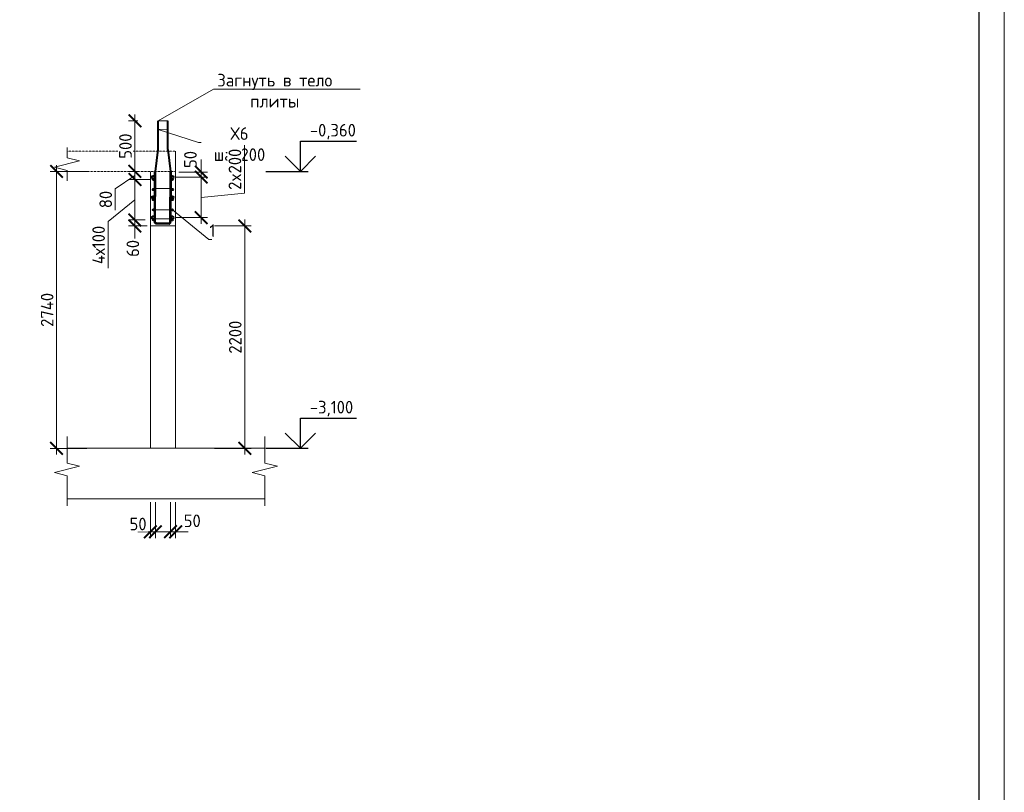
# Model space of a CAD drawing. Header units: millimetres. Extents: x 376598 to 1249954, y -318491 to -22134.
# Tile 284 of 444: x 730103 to 749585, y -153502 to -138214. Entities that reach past the tile are written whole.
import ezdxf
from ezdxf import colors
from ezdxf.entities.mleader import LeaderData, LeaderLine
from ezdxf.math import Vec2, Vec3

# ---------------------------------------------------------------- set-up
doc = ezdxf.new("R2010")
doc.units = ezdxf.units.MM
doc.linetypes.add('01 Штриховая _4 мм_', pattern=[6, 3.5, -2.5])
for name, color, linetype, lineweight in [('AF_Perekritie', 90, 'Continuous', 18), ('AF_Stena', 90, 'Continuous', 18), ('KR_Fundament', 253, 'Continuous', 18), ('Арм_хомуты', 133, 'Continuous', 18), ('Арм_шпильки', 143, 'Continuous', 18), ('Армирование', 3, 'Continuous', 40), ('подоснова', 151, 'Continuous', 5), ('РАЗМЕРЫ', 1, 'Continuous', 9), ('ТОНКИЕ', 7, 'Continuous', 9)]:
    doc.layers.add(name, color=color, linetype=linetype, lineweight=lineweight)
doc.layers.add('ТОЛСТЫЕ_ОСНОВНЫЕ', color=6, linetype='Continuous')
doc.styles.add('GOST 2.304', font='CS_Gost2304.shx')
doc.styles.add('GOST-2.304_Type-B', font='GOST_Common.ttf')
doc.dimstyles.new('мой 25', dxfattribs={"dimscale": 100, "dimtxt": 2.5, "dimasz": 2.5, "dimexe": 1.25, "dimexo": 0.625, "dimtad": 1, "dimdec": 0, "dimlfac": 0.5, "dimtxsty": 'GOST-2.304_Type-B', "dimblk": 'ARCHTICK', "dimcen": 2.5, "dimdle": 1.25, "dimaunit": 1, "dimadec": 1, "dimazin": 2, "dimtfac": 1, "dimtdec": 0, "dimtmove": 1, "dimatfit": 3, "dimfxl": 6, "dimfxlon": 1, "dimtfill": 1, "dimlwd": -1, "dimlwe": -1, "dimarcsym": 0})

# ---------------------------------------------------------------- blocks, each defined once
blk = doc.blocks.new('*U2962')
at = {"layer": 'ТОЛСТЫЕ_ОСНОВНЫЕ', "color": 6}
blk.add_lwpolyline([(20, 5), (836, 5), (836, 589), (20, 589)], close=True, dxfattribs=at)
at = {"layer": 'ТОНКИЕ'}
blk.add_lwpolyline([(0, 0), (841, 0), (841, 594), (0, 594)], close=True, dxfattribs=at)
blk = doc.blocks.new('_ArchTick')
at = {"color": 0, "linetype": 'ByBlock', "const_width": 0.15}
blk.add_lwpolyline([(-0.5, -0.5), (0.5, 0.5)], dxfattribs=at)
blk = doc.blocks.new('*D2958')
at = {"layer": 'DEFPOINTS', "color": 0, "lineweight": 0, "transparency": 16777216}
for p in [(732382, -141216), (732519, -141216), (732748, -141376)]:
    blk.add_point(p, dxfattribs=at)
at = {"layer": 'РАЗМЕРЫ', "color": 0, "linetype": 'Continuous', "transparency": 16777216}
for p, q in [((732457, -141216), (732257, -141216)), ((732382, -141501), (732382, -141091)), ((732382, -141296), (731992, -141559)), ((732685, -141376), (732257, -141376)), ((731992, -141559), (731992, -141984))]:
    blk.add_line(p, q, dxfattribs=at)
at = {"layer": 'РАЗМЕРЫ', "color": 0, "transparency": 16777216, "xscale": 250, "yscale": 250, "zscale": 250}
for p, rotation in [((732382, -141216), 90), ((732382, -141376), 270)]:
    blk.add_blockref('_ArchTick', p, dxfattribs=dict(at, rotation=rotation))
at = {"layer": 'РАЗМЕРЫ', "color": 0, "lineweight": 0, "transparency": 16777216, "insert": (731805, -141772), "char_height": 250, "attachment_point": 5, "rotation": 90, "style": 'GOST-2.304_Type-B', "bg_fill": 3, "box_fill_scale": 1.1, "bg_fill_color": 256, "bg_fill_true_color": 13158600, "bg_fill_transparency": 0}
blk.add_mtext('80', dxfattribs=at)
blk = doc.blocks.new('*D2819')
at = {"layer": 'DEFPOINTS', "color": 0, "lineweight": 0, "transparency": 16777216}
for p in [(732688, -147696), (732788, -147696), (732788, -148346)]:
    blk.add_point(p, dxfattribs=at)
at = {"layer": 'РАЗМЕРЫ', "color": 0, "linetype": 'Continuous', "transparency": 16777216}
for p, q in [((732688, -147758), (732688, -148471)), ((732788, -147758), (732788, -148471)), ((732688, -148346), (732438, -148346)), ((732788, -148346), (733038, -148346))]:
    blk.add_line(p, q, dxfattribs=at)
at = {"layer": 'РАЗМЕРЫ', "color": 0, "lineweight": 0, "transparency": 16777216, "insert": (732445, -148193), "char_height": 250, "attachment_point": 5, "style": 'GOST-2.304_Type-B', "bg_fill": 3, "box_fill_scale": 1.1, "bg_fill_color": 256, "bg_fill_true_color": 13158600, "bg_fill_transparency": 0}
blk.add_mtext('50', dxfattribs=at)
at = {"layer": 'РАЗМЕРЫ', "color": 0, "linetype": 'Continuous', "transparency": 16777216}
blk.add_line((732688, -148346), (732788, -148346), dxfattribs=at)
at = {"layer": 'РАЗМЕРЫ', "color": 0, "transparency": 16777216, "xscale": 250, "yscale": 250, "zscale": 250}
blk.add_blockref('_ArchTick', (732688, -148346), dxfattribs=at)
at = {"layer": 'РАЗМЕРЫ', "color": 0, "transparency": 16777216, "xscale": 250, "yscale": 250, "zscale": 250, "rotation": 180}
blk.add_blockref('_ArchTick', (732788, -148346), dxfattribs=at)
blk = doc.blocks.new('*D2820')
at = {"layer": 'DEFPOINTS', "color": 0, "lineweight": 0, "transparency": 16777216}
for p in [(733088, -147696), (733188, -147696), (733188, -148346)]:
    blk.add_point(p, dxfattribs=at)
at = {"layer": 'РАЗМЕРЫ', "color": 0, "linetype": 'Continuous', "transparency": 16777216}
for p, q in [((733088, -147758), (733088, -148471)), ((733188, -147758), (733188, -148471)), ((733088, -148346), (732838, -148346)), ((733088, -148346), (733188, -148346)), ((733188, -148346), (733438, -148346))]:
    blk.add_line(p, q, dxfattribs=at)
at = {"layer": 'РАЗМЕРЫ', "color": 0, "transparency": 16777216, "xscale": 250, "yscale": 250, "zscale": 250}
blk.add_blockref('_ArchTick', (733088, -148346), dxfattribs=at)
at = {"layer": 'РАЗМЕРЫ', "color": 0, "lineweight": 0, "transparency": 16777216, "insert": (733517, -148130), "char_height": 250, "attachment_point": 5, "style": 'GOST-2.304_Type-B', "bg_fill": 3, "box_fill_scale": 1.1, "bg_fill_color": 256, "bg_fill_true_color": 13158600, "bg_fill_transparency": 0}
blk.add_mtext('50', dxfattribs=at)
at = {"layer": 'РАЗМЕРЫ', "color": 0, "transparency": 16777216, "xscale": 250, "yscale": 250, "zscale": 250, "rotation": 180}
blk.add_blockref('_ArchTick', (733188, -148346), dxfattribs=at)
blk = doc.blocks.new('_None')
blk = doc.blocks.new('*D2821')
at = {"layer": 'DEFPOINTS', "color": 0, "lineweight": 0, "transparency": 16777216}
for p in [(732992, -141216), (730833, -146696), (733152, -146696)]:
    blk.add_point(p, dxfattribs=at)
at = {"layer": 'РАЗМЕРЫ', "color": 0, "linetype": 'Continuous', "transparency": 16777216}
for p, q in [((731433, -141216), (730708, -141216)), ((730833, -141091), (730833, -146821)), ((731433, -146696), (730708, -146696))]:
    blk.add_line(p, q, dxfattribs=at)
at = {"layer": 'РАЗМЕРЫ', "color": 0, "transparency": 16777216, "xscale": 250, "yscale": 250, "zscale": 250}
for p, rotation in [((730833, -141216), 90), ((730833, -146696), 270)]:
    blk.add_blockref('_ArchTick', p, dxfattribs=dict(at, rotation=rotation))
at = {"layer": 'РАЗМЕРЫ', "color": 0, "lineweight": 0, "transparency": 16777216, "insert": (730646, -143956), "char_height": 250, "attachment_point": 5, "rotation": 90, "style": 'GOST-2.304_Type-B', "bg_fill": 3, "box_fill_scale": 1.1, "bg_fill_color": 256, "bg_fill_true_color": 13158600, "bg_fill_transparency": 0}
blk.add_mtext('2740', dxfattribs=at)
blk = doc.blocks.new('*D2959')
at = {"layer": 'DEFPOINTS', "color": 0, "lineweight": 0, "transparency": 16777216}
for p in [(732748, -141376), (732382, -142176), (732645, -142176)]:
    blk.add_point(p, dxfattribs=at)
at = {"layer": 'РАЗМЕРЫ', "color": 0, "linetype": 'Continuous', "transparency": 16777216}
for p, q in [((732685, -141376), (732257, -141376)), ((732382, -141251), (732382, -142301)), ((732382, -141776), (731851, -142209)), ((731851, -142209), (731851, -143134)), ((732583, -142176), (732257, -142176))]:
    blk.add_line(p, q, dxfattribs=at)
at = {"layer": 'РАЗМЕРЫ', "color": 0, "transparency": 16777216, "xscale": 250, "yscale": 250, "zscale": 250}
for p, rotation in [((732382, -141376), 90), ((732382, -142176), 270)]:
    blk.add_blockref('_ArchTick', p, dxfattribs=dict(at, rotation=rotation))
at = {"layer": 'РАЗМЕРЫ', "color": 0, "lineweight": 0, "transparency": 16777216, "insert": (731664, -142671), "char_height": 250, "attachment_point": 5, "rotation": 90, "style": 'GOST-2.304_Type-B', "bg_fill": 3, "box_fill_scale": 1.1, "bg_fill_color": 256, "bg_fill_true_color": 13158600, "bg_fill_transparency": 0}
blk.add_mtext('4х100', dxfattribs=at)
blk = doc.blocks.new('*D2822')
at = {"layer": 'DEFPOINTS', "color": 0, "lineweight": 0, "transparency": 16777216}
for p in [(733122, -141330), (733122, -142130), (733694, -142130)]:
    blk.add_point(p, dxfattribs=at)
at = {"layer": 'РАЗМЕРЫ', "color": 0, "linetype": 'Continuous', "transparency": 16777216}
for p, q in [((734549, -141649), (734549, -140699)), ((733694, -141205), (733694, -142255)), ((733185, -141330), (733819, -141330)), ((733694, -141730), (734549, -141649)), ((733185, -142130), (733819, -142130))]:
    blk.add_line(p, q, dxfattribs=at)
at = {"layer": 'РАЗМЕРЫ', "color": 0, "transparency": 16777216, "xscale": 250, "yscale": 250, "zscale": 250}
for p, rotation in [((733694, -141330), 90), ((733694, -142130), 270)]:
    blk.add_blockref('_ArchTick', p, dxfattribs=dict(at, rotation=rotation))
at = {"layer": 'РАЗМЕРЫ', "color": 0, "lineweight": 0, "transparency": 16777216, "insert": (734361, -141174), "char_height": 250, "attachment_point": 5, "rotation": 90, "style": 'GOST-2.304_Type-B', "bg_fill": 3, "box_fill_scale": 1.1, "bg_fill_color": 256, "bg_fill_true_color": 13158600, "bg_fill_transparency": 0}
blk.add_mtext('2x200', dxfattribs=at)
blk = doc.blocks.new('*D2823')
at = {"layer": 'DEFPOINTS', "color": 0, "lineweight": 0, "transparency": 16777216}
for p in [(733188, -141230), (733694, -141230), (733275, -141330)]:
    blk.add_point(p, dxfattribs=at)
at = {"layer": 'РАЗМЕРЫ', "color": 0, "linetype": 'Continuous', "transparency": 16777216}
for p, q in [((733694, -141230), (733694, -140980)), ((733250, -141230), (733819, -141230)), ((733694, -141330), (733694, -141230)), ((733337, -141330), (733819, -141330)), ((733694, -141330), (733694, -141580))]:
    blk.add_line(p, q, dxfattribs=at)
at = {"layer": 'РАЗМЕРЫ', "color": 0, "lineweight": 0, "transparency": 16777216, "insert": (733481, -140980), "char_height": 250, "attachment_point": 5, "rotation": 90, "style": 'GOST-2.304_Type-B', "bg_fill": 3, "box_fill_scale": 1.1, "bg_fill_color": 256, "bg_fill_true_color": 13158600, "bg_fill_transparency": 0}
blk.add_mtext('50', dxfattribs=at)
at = {"layer": 'РАЗМЕРЫ', "color": 0, "transparency": 16777216, "xscale": 250, "yscale": 250, "zscale": 250}
for p, rotation in [((733694, -141230), 270), ((733694, -141330), 90)]:
    blk.add_blockref('_ArchTick', p, dxfattribs=dict(at, rotation=rotation))
blk = doc.blocks.new('*D2960')
at = {"layer": 'DEFPOINTS', "color": 0, "lineweight": 0, "transparency": 16777216}
for p in [(732645, -142176), (732382, -142296), (732688, -142296)]:
    blk.add_point(p, dxfattribs=at)
at = {"layer": 'РАЗМЕРЫ', "color": 0, "linetype": 'Continuous', "transparency": 16777216}
for p, q in [((732382, -142176), (732382, -141926)), ((732583, -142176), (732257, -142176)), ((732382, -142176), (732382, -142296)), ((732625, -142296), (732257, -142296)), ((732382, -142296), (732382, -142546))]:
    blk.add_line(p, q, dxfattribs=at)
at = {"layer": 'РАЗМЕРЫ', "color": 0, "transparency": 16777216, "xscale": 250, "yscale": 250, "zscale": 250}
for p, rotation in [((732382, -142176), 270), ((732382, -142296), 90)]:
    blk.add_blockref('_ArchTick', p, dxfattribs=dict(at, rotation=rotation))
at = {"layer": 'РАЗМЕРЫ', "color": 0, "lineweight": 0, "transparency": 16777216, "insert": (732342, -142740), "char_height": 250, "attachment_point": 5, "rotation": 90, "style": 'GOST-2.304_Type-B', "bg_fill": 3, "box_fill_scale": 1.1, "bg_fill_color": 256, "bg_fill_true_color": 13158600, "bg_fill_transparency": 0}
blk.add_mtext('60', dxfattribs=at)
blk = doc.blocks.new('*U35')
at = {"color": 0, "linetype": 'ByBlock', "lineweight": -2}
for p, q in [((-159, 26), (-155, 1027)), ((-145, 1027), (-155, 1027)), ((-149, 26), (-145, 1027)), ((149, 24), (153, 1026)), ((153, 1026), (163, 1026)), ((159, 24), (163, 1026)), ((-158, 17), (-159, 26)), ((-154, 8), (-158, 17)), ((-149, 1), (-154, 8)), ((-148, 19), (-149, 26)), ((-142, -5), (-149, 1)), ((-146, 13), (-148, 19)), ((-142, 8), (-146, 13)), ((-137, 4), (-142, 8)), ((-131, 1), (-137, 4)), ((-124, 0), (-131, 1)), ((-124, 0), (124, 0)), ((124, 0), (131, 0)), ((131, 0), (137, 3)), ((137, 3), (142, 7)), ((142, 7), (146, 12)), ((146, 12), (148, 18)), ((148, 18), (149, 24)), ((149, 0), (155, 7)), ((155, 7), (158, 15)), ((158, 15), (159, 24)), ((-133, -8), (-142, -5)), ((-124, -10), (-133, -8)), ((124, -10), (-124, -10)), ((124, -10), (133, -9)), ((133, -9), (142, -6)), ((142, -6), (149, 0))]:
    blk.add_line(p, q, dxfattribs=at)
at = {"style": 'GOST 2.304', "oblique": 15, "flags": 9}
for tag, p in [('ПОЗИЦИЯ', (1051, -185)), ('ДИАМЕТР', (1051, -189)), ('КЛАСС', (1051, -194)), ('ДЛИНА', (1052, -199)), ('МАССА', (1052, -204))]:
    blk.add_attdef(tag, p, '', height=2.5, dxfattribs=at)
blk = doc.blocks.new('*D2961')
at = {"layer": 'DEFPOINTS', "color": 0, "lineweight": 0, "transparency": 16777216}
for p in [(733152, -142296), (734556, -142296), (733152, -146696)]:
    blk.add_point(p, dxfattribs=at)
at = {"layer": 'РАЗМЕРЫ', "color": 0, "linetype": 'Continuous', "transparency": 16777216}
for p, q in [((734556, -146821), (734556, -142171)), ((733956, -142296), (734681, -142296)), ((733956, -146696), (734681, -146696))]:
    blk.add_line(p, q, dxfattribs=at)
at = {"layer": 'РАЗМЕРЫ', "color": 0, "transparency": 16777216, "xscale": 250, "yscale": 250, "zscale": 250}
for p, rotation in [((734556, -142296), 90), ((734556, -146696), 270)]:
    blk.add_blockref('_ArchTick', p, dxfattribs=dict(at, rotation=rotation))
at = {"layer": 'РАЗМЕРЫ', "color": 0, "lineweight": 0, "transparency": 16777216, "insert": (734368, -144496), "char_height": 250, "attachment_point": 5, "rotation": 90, "style": 'GOST-2.304_Type-B', "bg_fill": 3, "box_fill_scale": 1.1, "bg_fill_color": 256, "bg_fill_true_color": 13158600, "bg_fill_transparency": 0}
blk.add_mtext('2200', dxfattribs=at)
blk = doc.blocks.new('*D2818')
at = {"layer": 'DEFPOINTS', "color": 0, "lineweight": 0, "transparency": 16777216}
for p in [(732382, -140215), (732501, -140215), (732519, -141216)]:
    blk.add_point(p, dxfattribs=at)
at = {"layer": 'РАЗМЕРЫ', "color": 0, "linetype": 'Continuous', "transparency": 16777216}
for p, q in [((732438, -140215), (732257, -140215)), ((732382, -141341), (732382, -140090)), ((732457, -141216), (732257, -141216))]:
    blk.add_line(p, q, dxfattribs=at)
at = {"layer": 'РАЗМЕРЫ', "color": 0, "transparency": 16777216, "xscale": 250, "yscale": 250, "zscale": 250}
for p, rotation in [((732382, -140215), 90), ((732382, -141216), 270)]:
    blk.add_blockref('_ArchTick', p, dxfattribs=dict(at, rotation=rotation))
at = {"layer": 'РАЗМЕРЫ', "color": 0, "lineweight": 0, "transparency": 16777216, "insert": (732195, -140716), "char_height": 250, "attachment_point": 5, "rotation": 90, "style": 'GOST-2.304_Type-B', "bg_fill": 3, "box_fill_scale": 1.1, "bg_fill_color": 256, "bg_fill_true_color": 13158600, "bg_fill_transparency": 0}
blk.add_mtext('500', dxfattribs=at)

msp = doc.modelspace()

# ---------------------------------------------------------------- linework, layer by layer
for points in [[(735658.4, -140615.7), (736763.7, -140615.7)], [(735658.4, -141215.7), (735658.4, -140615.7)], [(735958.4, -140915.7), (735658.4, -141215.7), (735358.4, -140915.7)], [(734973.8, -141215.7), (735808.4, -141215.7)], [(735658.4, -146095.7), (736763.7, -146095.7)], [(735658.4, -146695.7), (735658.4, -146095.7)], [(735958.4, -146395.7), (735658.4, -146695.7), (735358.4, -146395.7)], [(734973.8, -146695.7), (735808.4, -146695.7)]]:
    msp.add_lwpolyline(points)
at = {"layer": 'AF_Perekritie', "linetype": '01 Штриховая _4 мм_', "lineweight": 9}
for p, q in [((733187.6, -140815.7), (731039, -140815.7)), ((731039, -141215.7), (733187.6, -141215.7))]:
    msp.add_line(p, q, dxfattribs=at)
at = {"layer": 'AF_Stena', "lineweight": 20}
for p, q in [((733187.6, -146695.7), (733187.6, -140816.7)), ((732687.6, -141215.7), (732687.6, -146695.7))]:
    msp.add_line(p, q, dxfattribs=at)
for points in [[(731039, -140890.7), (731039, -140740.7)], [(731289, -141008.2), (730789, -141133.2)], [(731039, -140890.7), (731039, -140945.7)], [(731039, -140945.7), (731289, -141008.2)], [(730789, -141133.2), (731039, -141195.7)], [(731039, -141195.7), (731039, -141250.7)], [(731039, -141250.7), (731039, -141400.7)], [(731039, -146931.6), (731039, -146459.7)], [(734955.4, -146931.6), (734955.4, -146459.7)], [(731289, -147049.1), (730789, -147174.1)], [(731039, -146931.6), (731039, -146986.6)], [(731039, -146986.6), (731289, -147049.1)], [(735205.4, -147049.1), (734705.4, -147174.1)], [(734955.4, -146931.6), (734955.4, -146986.6)], [(734955.4, -146986.6), (735205.4, -147049.1)], [(730789, -147174.1), (731039, -147236.6)], [(731039, -147236.6), (731039, -147291.6)], [(734705.4, -147174.1), (734955.4, -147236.6)], [(734955.4, -147236.6), (734955.4, -147291.6)], [(731039, -147291.6), (731039, -147835.7)], [(734955.4, -147291.6), (734955.4, -147835.7)]]:
    msp.add_lwpolyline(points, dxfattribs=at)
at = {"layer": 'KR_Fundament', "lineweight": 9}
for p, q in [((734955.4, -146695.7), (731039, -146695.7)), ((731039, -147695.7), (734955.4, -147695.7))]:
    msp.add_line(p, q, dxfattribs=at)
at = {"layer": 'Арм_шпильки'}
msp.add_line((732727.6, -142155.7), (733147.6, -142155.7), dxfattribs=at)
at = {"layer": 'Армирование', "ltscale": 100}
for p, q in [((732842.8, -140783.5), (732842.8, -140215.4)), ((733033.6, -140783.5), (733033.6, -140215.4))]:
    msp.add_line(p, q, dxfattribs=at)
for centre in [(732747.6, -141375.7), (733127.6, -141375.7), (733127.6, -141775.7), (732747.6, -142175.7), (733127.6, -142175.7)]:
    msp.add_circle(centre, 12, dxfattribs=at)

# ---------------------------------------------------------------- block references
at = {"xscale": 100, "yscale": 100, "zscale": 100}
msp.add_blockref('*U2962', (665485, -168789.7, 3100), dxfattribs=at)

# ---------------------------------------------------------------- texts
at = {"style": 'GOST-2.304_Type-B'}
for s, p in [('-0,360', (735844.3, -140525.7)), ('-3,100', (735844.3, -146005.7))]:
    msp.add_text(s, height=250, dxfattribs=at).set_placement(p)

# ---------------------------------------------------------------- leaders
at = {"layer": 'подоснова'}
ml = msp.add_multileader_mtext('Standard', dxfattribs=at)
ml.set_content('Загнуть в тело плиты', color=256, style='GOST-2.304_Type-B')
ml.set_leader_properties(color=256, linetype='ByLayer', lineweight=15)
ml.set_arrow_properties(name='NONE')
ml.build(insert=Vec2(0, 0))
ml.multileader.update_dxf_attribs({"text_left_attachment_type": 6, "text_right_attachment_type": 6, "dogleg_length": 10, "arrow_head_size": 18})
ctx = ml.context
ctx.base_point, ctx.char_height, ctx.arrow_head_size, ctx.landing_gap_size, ctx.plane_origin = Vec3(733950.2, -139586), 250, 18, 20, Vec3(737147.7, -138502.2)
ctx.left_attachment, ctx.right_attachment, ctx.text_align_type = 6, 6, 1
notes = []
notes.append((ctx, [(1, (1, 1, 0), (733940.2, -139586), (1, 0), 10, [(0, [(733033.6, -140215.4), (732842.8, -140215.4)], 0, [])])]))
ctx.mtext.insert, ctx.mtext.width, ctx.mtext.alignment, ctx.mtext.flow_direction = Vec3(735149.6, -139286), 2840.037, 2, 5
for ctx, leaders in notes:
    for number, flags, end, landing, length, lines in leaders:
        leader = LeaderData()
        leader.index, (leader.has_last_leader_line, leader.has_dogleg_vector, leader.attachment_direction) = number, flags
        leader.last_leader_point, leader.dogleg_vector, leader.dogleg_length = Vec3(end), Vec3(landing), length
        for number, points, colour, breaks in lines:
            line = LeaderLine()
            line.index, line.vertices, line.color, line.breaks = number, Vec3.list(points), colors.encode_raw_color(colour), breaks
            leader.lines.append(line)
        ctx.leaders.append(leader)

# ---------------------------------------------------------------- next in the draw order: dimensions: what is measured, and where the dimension line sits
at = {"layer": 'РАЗМЕРЫ', "lineweight": 0}
dim = msp.add_linear_dim(base=(732382.3, -141215.7), p1=(732747.6, -141375.7), p2=(732519.4, -141215.7), angle=90, dimstyle='мой 25', dxfattribs=at)
dim.commit()
dim.dimension.update_dxf_attribs({"geometry": '*D2958', "text_midpoint": (731992.4, -141621.9), "dimtype": 160})
dim = msp.add_linear_dim(base=(732787.5, -148345.9), p1=(732687.6, -147695.7), p2=(732787.5, -147695.7), dimstyle='мой 25', dxfattribs=at)
dim.commit()
dim.dimension.update_dxf_attribs({"geometry": '*D2819', "text_midpoint": (732444.9, -148380.4), "dimtype": 160})

# ---------------------------------------------------------------- next in the draw order: linework, layer by layer
at = {"layer": 'Армирование', "ltscale": 100}
msp.add_circle((732747.6, -141775.7), 12, dxfattribs=at)

# ---------------------------------------------------------------- next in the draw order: dimensions: what is measured, and where the dimension line sits
at = {"layer": 'РАЗМЕРЫ', "lineweight": 0}
dim = msp.add_linear_dim(base=(733187.6, -148345.9), p1=(733087.5, -147695.7), p2=(733187.6, -147695.7), dimstyle='мой 25', dxfattribs=at)
dim.commit()
dim.dimension.update_dxf_attribs({"geometry": '*D2820', "text_midpoint": (733517.2, -148317.8), "dimtype": 160})

# ---------------------------------------------------------------- next in the draw order: leaders
at = {"layer": 'подоснова'}
ml = msp.add_multileader_mtext('Standard', dxfattribs=at)
ml.set_content('Х6 шаг200', color=256, style='GOST-2.304_Type-B')
ml.set_leader_properties(color=256, linetype='ByLayer', lineweight=15)
ml.set_arrow_properties(name='NONE')
ml.build(insert=Vec2(0, 0))
ml.multileader.update_dxf_attribs({"text_left_attachment_type": 6, "text_right_attachment_type": 6, "dogleg_length": 10, "arrow_head_size": 18})
ctx = ml.context
ctx.base_point, ctx.char_height, ctx.arrow_head_size, ctx.landing_gap_size, ctx.plane_origin = Vec3(733651.1, -140642.8), 250, 18, 20, Vec3(732434.3, -139330.2)
ctx.left_attachment, ctx.right_attachment, ctx.text_align_type = 6, 6, 1
notes = []
notes.append((ctx, [(0, (1, 1, 0), (733641.1, -140642.8), (1, 0), 10, [(1, [(733033.6, -140382.8), (732842.8, -140384.6)], 0, [])])]))
ctx.mtext.insert, ctx.mtext.width, ctx.mtext.alignment, ctx.mtext.flow_direction = Vec3(734451.5, -140342.8), 22.898, 2, 5
for ctx, leaders in notes:
    for number, flags, end, landing, length, lines in leaders:
        leader = LeaderData()
        leader.index, (leader.has_last_leader_line, leader.has_dogleg_vector, leader.attachment_direction) = number, flags
        leader.last_leader_point, leader.dogleg_vector, leader.dogleg_length = Vec3(end), Vec3(landing), length
        for number, points, colour, breaks in lines:
            line = LeaderLine()
            line.index, line.vertices, line.color, line.breaks = number, Vec3.list(points), colors.encode_raw_color(colour), breaks
            leader.lines.append(line)
        ctx.leaders.append(leader)

# ---------------------------------------------------------------- next in the draw order: dimensions: what is measured, and where the dimension line sits
at = {"layer": 'РАЗМЕРЫ', "lineweight": 0}
dim = msp.add_linear_dim(base=(730833, -146695.7), p1=(732992.2, -141215.7), p2=(733151.8, -146695.7), angle=90, dimstyle='мой 25', dxfattribs=at)
dim.commit()
dim.dimension.update_dxf_attribs({"geometry": '*D2821', "text_midpoint": (730645.5, -143955.7)})

# ---------------------------------------------------------------- next in the draw order: linework, layer by layer
at = {"layer": 'Арм_шпильки'}
msp.add_line((732727.6, -141555.7), (733147.6, -141555.7), dxfattribs=at)
at = {"layer": 'Армирование', "ltscale": 100}
msp.add_line((733033.6, -140783.5), (733087.6, -141218.1), dxfattribs=at)
for centre, radius in [((733122.5, -141329.9), 25), ((732747.6, -141575.7), 12), ((733127.6, -141575.7), 12), ((733122.5, -141729.9), 25), ((732747.6, -141975.7), 12), ((733127.6, -141975.7), 12), ((733122.5, -142129.9), 25)]:
    msp.add_circle(centre, radius, dxfattribs=at)

# ---------------------------------------------------------------- next in the draw order: dimensions: what is measured, and where the dimension line sits
at = {"layer": 'РАЗМЕРЫ', "lineweight": 0}
for base, p1, p2, text, picture, middle in [((733694.2, -142129.9), (733122.5, -141329.9), (733122.5, -142129.9), '2x200', '*D2822', (734548.7, -141586.9)), ((732382.3, -142175.7), (732747.6, -141375.7), (732645.5, -142175.7), '4х100', '*D2959', (731851, -142271.5))]:
    dim = msp.add_linear_dim(base=base, p1=p1, p2=p2, angle=90, text=text, dimstyle='мой 25', dxfattribs=at)
    dim.commit()
    dim.dimension.update_dxf_attribs({"geometry": picture, "text_midpoint": middle, "dimtype": 160})

# ---------------------------------------------------------------- next in the draw order: linework, layer by layer
at = {"layer": 'AF_Stena', "lineweight": 20}
msp.add_line((732687.6, -142295.7), (733187.6, -142295.7), dxfattribs=at)
at = {"layer": 'Армирование', "ltscale": 100}
msp.add_line((732788.8, -141218.1), (732842.8, -140783.5), dxfattribs=at)
for centre in [(732742.5, -141329.9), (732742.5, -141729.9), (732742.5, -142129.9)]:
    msp.add_circle(centre, 25, dxfattribs=at)

# ---------------------------------------------------------------- next in the draw order: dimensions: what is measured, and where the dimension line sits
at = {"layer": 'РАЗМЕРЫ', "color": 4, "lineweight": 0}
dim = msp.add_linear_dim(base=(732382.3, -140215.4), p1=(732519.4, -141215.7), p2=(732500.8, -140215.4), angle=90, dimstyle='мой 25', dxfattribs=at)
dim.commit()
dim.dimension.update_dxf_attribs({"geometry": '*D2818', "text_midpoint": (732194.8, -140715.5)})
at = {"layer": 'РАЗМЕРЫ', "lineweight": 0}
dim = msp.add_linear_dim(base=(733694.2, -141229.7), p1=(733274.6, -141329.9), p2=(733187.6, -141229.7), angle=90, dimstyle='мой 25', dxfattribs=at)
dim.commit()
dim.dimension.update_dxf_attribs({"geometry": '*D2823', "text_midpoint": (733668.8, -140979.7), "dimtype": 160})

# ---------------------------------------------------------------- next in the draw order: dimensions: what is measured, and where the dimension line sits
dim = msp.add_linear_dim(base=(732382.3, -142295.7), p1=(732645.5, -142175.7), p2=(732687.6, -142295.7), angle=90, dimstyle='мой 25', dxfattribs=at)
dim.commit()
dim.dimension.update_dxf_attribs({"geometry": '*D2960', "text_midpoint": (732529.9, -142740.4), "dimtype": 160})

# ---------------------------------------------------------------- next in the draw order: block references
at = {"layer": 'Арм_хомуты', "lineweight": 40}
msp.add_blockref('*U35', (732933.8, -142242.3), dxfattribs=at)

# ---------------------------------------------------------------- next in the draw order: leaders
at = {"layer": 'подоснова'}
ml = msp.add_multileader_mtext('Standard', dxfattribs=at)
ml.set_content('1 ', color=256, style='GOST-2.304_Type-B')
ml.set_leader_properties(color=256, linetype='ByLayer', lineweight=15)
ml.set_arrow_properties(name='NONE')
ml.build(insert=Vec2(0, 0))
ml.multileader.update_dxf_attribs({"text_left_attachment_type": 6, "text_right_attachment_type": 6, "dogleg_length": 10, "arrow_head_size": 18})
ctx = ml.context
ctx.base_point, ctx.char_height, ctx.arrow_head_size, ctx.landing_gap_size, ctx.plane_origin = Vec3(733858.2, -142563.1), 250, 18, 20, Vec3(732863.7, -142122.8)
ctx.left_attachment, ctx.right_attachment, ctx.text_align_type = 6, 6, 1
notes = []
notes.append((ctx, [(0, (1, 1, 0), (733848.2, -142563.1), (1, 0), 10, [(1, [(732747.6, -141975.7), (733127.6, -141975.7)], 0, [])])]))
ctx.mtext.insert, ctx.mtext.width, ctx.mtext.alignment, ctx.mtext.flow_direction = Vec3(733915.7, -142263.1), 22.898, 2, 5
for ctx, leaders in notes:
    for number, flags, end, landing, length, lines in leaders:
        leader = LeaderData()
        leader.index, (leader.has_last_leader_line, leader.has_dogleg_vector, leader.attachment_direction) = number, flags
        leader.last_leader_point, leader.dogleg_vector, leader.dogleg_length = Vec3(end), Vec3(landing), length
        for number, points, colour, breaks in lines:
            line = LeaderLine()
            line.index, line.vertices, line.color, line.breaks = number, Vec3.list(points), colors.encode_raw_color(colour), breaks
            leader.lines.append(line)
        ctx.leaders.append(leader)

# ---------------------------------------------------------------- next in the draw order: dimensions: what is measured, and where the dimension line sits
at = {"layer": 'РАЗМЕРЫ', "lineweight": 0}
dim = msp.add_linear_dim(base=(734555.8, -142295.7), p1=(733151.8, -146695.7), p2=(733151.8, -142295.7), angle=90, dimstyle='мой 25', dxfattribs=at)
dim.commit()
dim.dimension.update_dxf_attribs({"geometry": '*D2961', "text_midpoint": (734368.3, -144495.7)})

doc.saveas('drawing.dxf')
